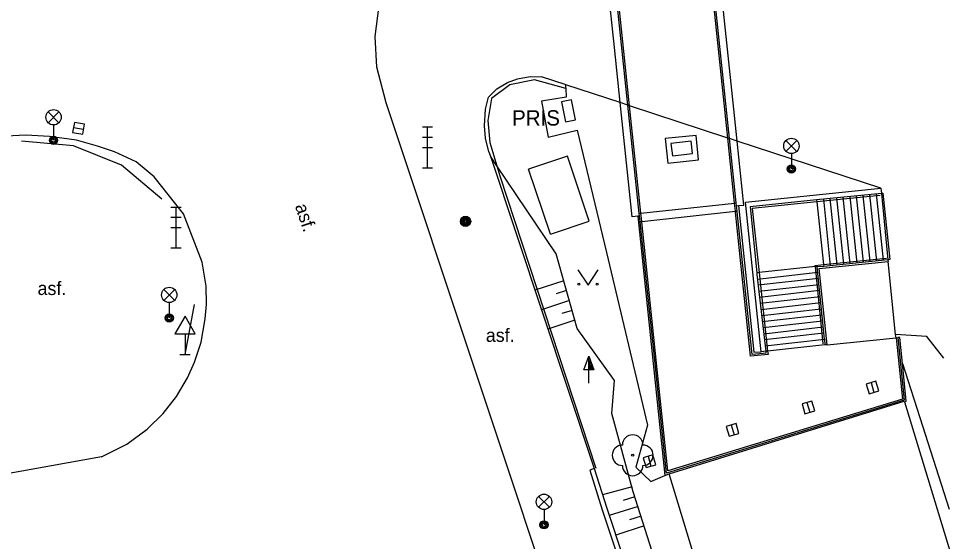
# Model space of a CAD drawing. Extents: x -598341 to -594502, y -1162301 to -1161406.
# Drawn here: x -597778.6 to -597733.48, y -1161843.97 to -1161818.42 of the extents above; entities that cross this region are included whole.
import ezdxf

# ---------------------------------------------------------------- set-up
doc = ezdxf.new("R2010")
doc.units = 0
for name, color, linetype in [('Vrstva 10', 7, 'Continuous'), ('Vrstva 11', 7, 'Continuous'), ('Vrstva 14', 7, 'Continuous'), ('Vrstva 15', 7, 'Continuous'), ('Vrstva 22', 7, 'Continuous'), ('Vrstva 24', 7, 'Continuous'), ('Vrstva 25', 7, 'Continuous'), ('Vrstva 27', 7, 'Continuous'), ('Vrstva 33', 7, 'Continuous'), ('Vrstva 34', 7, 'Continuous'), ('Vrstva 36', 7, 'Continuous'), ('Vrstva 40', 7, 'Continuous'), ('Vrstva 41', 7, 'Continuous'), ('Vrstva 5', 7, 'Continuous'), ('Vrstva 7', 7, 'Continuous'), ('Vrstva 9', 7, 'Continuous')]:
    doc.layers.add(name, color=color, linetype=linetype)

msp = doc.modelspace()

# ---------------------------------------------------------------- linework, layer by layer
at = {"layer": 'Vrstva 10'}
for p, q in [((-597771.98, -1161826.16), (-597772.85, -1161825.43)), ((-597770.54, -1161827.97), (-597771.98, -1161826.16)), ((-597769.63, -1161830.32), (-597770.54, -1161827.97))]:
    msp.add_line(p, q, dxfattribs=at)
for points in [[(-597760.64, -1161822.54), (-597761.1, -1161820.79), (-597761.19, -1161819.3), (-597760.99, -1161817.78), (-597760.6, -1161816.41), (-597760.04, -1161815.31), (-597759.47, -1161814.38), (-597758.86, -1161813.67), (-597757.61, -1161812.61), (-597756.49, -1161811.86)], [(-597733.72, -1161903.46), (-597760.64, -1161822.54)], [(-597772.85, -1161825.43), (-597773.92, -1161824.94), (-597774.75, -1161824.66), (-597775.77, -1161824.37), (-597777.08, -1161824.19), (-597778.25, -1161824.12), (-597779.54, -1161824.19), (-597781.06, -1161824.47), (-597782.41, -1161824.87), (-597783.62, -1161825.28), (-597784.77, -1161825.71), (-597786.04, -1161826.22), (-597787.06, -1161826.68)], [(-597774.55, -1161839.84), (-597773.31, -1161839.21), (-597772.32, -1161838.49), (-597771.54, -1161837.72), (-597770.88, -1161836.89), (-597770.35, -1161835.98), (-597770, -1161835.21), (-597769.68, -1161834.24), (-597769.48, -1161833.1), (-597769.42, -1161832.4), (-597769.44, -1161831.49), (-597769.63, -1161830.32)], [(-597774.55, -1161839.84), (-597815.45, -1161847.19), (-597825.83, -1161849.45), (-597831.04, -1161851.34), (-597837.87, -1161854.63), (-597849.59, -1161860.59), (-597903.92, -1161888.07)]]:
    msp.add_lwpolyline(points, dxfattribs=at)
at = {"layer": 'Vrstva 11'}
for p, q in [((-597745.76, -1161824.42), (-597746.74, -1161824.53)), ((-597745.69, -1161825.02), (-597745.76, -1161824.42)), ((-597755.63, -1161824.93), (-597755.56, -1161825.14)), ((-597746.74, -1161824.53), (-597746.67, -1161825.13)), ((-597755.56, -1161825.14), (-597750.49, -1161840.41)), ((-597746.67, -1161825.13), (-597745.69, -1161825.02)), ((-597752.63, -1161828.96), (-597753.7, -1161825.78)), ((-597743.1, -1161827.4), (-597736.49, -1161826.71)), ((-597736.49, -1161826.71), (-597736.46, -1161826.97)), ((-597738.66, -1161827.18), (-597738.32, -1161830.43)), ((-597738.34, -1161827.15), (-597738, -1161830.4)), ((-597738.01, -1161827.12), (-597737.67, -1161830.37)), ((-597737.69, -1161827.09), (-597737.35, -1161830.33)), ((-597737.37, -1161827.06), (-597737.03, -1161830.3)), ((-597737.05, -1161827.02), (-597736.7, -1161830.27)), ((-597736.72, -1161826.99), (-597736.38, -1161830.23)), ((-597736.46, -1161826.97), (-597736.15, -1161830.21)), ((-597736.4, -1161826.96), (-597736.06, -1161830.2)), ((-597742.34, -1161834.7), (-597743.1, -1161827.4)), ((-597739.63, -1161827.28), (-597739.62, -1161827.38)), ((-597739.62, -1161827.38), (-597739.29, -1161830.44)), ((-597739.3, -1161827.25), (-597738.96, -1161830.5)), ((-597738.98, -1161827.22), (-597738.64, -1161830.46)), ((-597736.15, -1161830.21), (-597736.14, -1161830.29)), ((-597742.51, -1161831.15), (-597739.57, -1161830.81)), ((-597739.69, -1161830.54), (-597742.43, -1161830.83)), ((-597739.6, -1161830.53), (-597739.69, -1161830.54)), ((-597739.6, -1161830.56), (-597739.6, -1161830.53)), ((-597739.25, -1161834.08), (-597739.6, -1161830.56)), ((-597739.29, -1161830.44), (-597739.28, -1161830.53)), ((-597742.43, -1161830.83), (-597742.55, -1161830.84)), ((-597742.48, -1161831.44), (-597739.54, -1161831.11)), ((-597742.45, -1161831.74), (-597739.51, -1161831.41)), ((-597742.41, -1161832.04), (-597739.48, -1161831.7)), ((-597742.38, -1161832.33), (-597739.45, -1161832)), ((-597742.34, -1161832.63), (-597739.43, -1161832.3)), ((-597742.31, -1161832.93), (-597739.4, -1161832.6)), ((-597742.28, -1161833.22), (-597739.37, -1161832.89)), ((-597742.24, -1161833.52), (-597739.34, -1161833.19)), ((-597742.21, -1161833.82), (-597739.31, -1161833.49)), ((-597742.17, -1161834.11), (-597739.28, -1161833.78)), ((-597734.24, -1161833.96), (-597735.77, -1161833.86)), ((-597733.42, -1161835.02), (-597734.24, -1161833.96)), ((-597742.14, -1161834.41), (-597739.25, -1161834.08)), ((-597739.22, -1161834.37), (-597742.02, -1161834.67)), ((-597739.12, -1161834.36), (-597739.22, -1161834.37)), ((-597742.11, -1161834.68), (-597742.34, -1161834.7)), ((-597742.02, -1161834.67), (-597742.11, -1161834.68)), ((-597734.46, -1161838.32), (-597733.15, -1161842.4))]:
    msp.add_line(p, q, dxfattribs=at)
for points in [[(-597748.84, -1161822.65), (-597749.84, -1161813.18)], [(-597749.5, -1161819.83), (-597750, -1161815.08), (-597750.18, -1161813.33)], [(-597743.88, -1161824.28), (-597744.79, -1161815.59)], [(-597743.64, -1161823.16), (-597744.42, -1161815.73)], [(-597749.22, -1161822.53), (-597749.5, -1161819.83)], [(-597755.63, -1161824.93), (-597755.79, -1161824.26), (-597755.84, -1161823.67), (-597755.79, -1161822.85), (-597755.65, -1161822.26), (-597755.24, -1161821.86), (-597754.73, -1161821.54), (-597754.23, -1161821.36), (-597753.62, -1161821.25), (-597753.07, -1161821.27)], [(-597751.9, -1161821.65), (-597753.07, -1161821.27)], [(-597751.9, -1161821.65), (-597751.88, -1161821.84)], [(-597749.22, -1161822.53), (-597751.87, -1161821.66), (-597751.9, -1161821.65)], [(-597751.88, -1161821.84), (-597751.85, -1161822.26), (-597753.07, -1161822.46), (-597752.74, -1161824.21), (-597751.32, -1161823.88), (-597749.89, -1161829.85), (-597747.88, -1161838.29), (-597748.46, -1161840.34), (-597747.73, -1161841.04), (-597747.04, -1161840.75)], [(-597748.84, -1161822.65), (-597749.22, -1161822.53)], [(-597748.36, -1161828.08), (-597748.63, -1161828.11), (-597749.22, -1161822.53)], [(-597748.76, -1161822.68), (-597748.84, -1161822.65)], [(-597748.29, -1161827.94), (-597748.84, -1161822.65)], [(-597743.96, -1161824.26), (-597748.76, -1161822.68)], [(-597743.51, -1161824.41), (-597743.64, -1161823.16)], [(-597746.9, -1161825.48), (-597745.39, -1161825.33), (-597745.51, -1161824.14), (-597747.02, -1161824.29), (-597746.9, -1161825.48)], [(-597743.88, -1161824.28), (-597743.96, -1161824.26)], [(-597743.51, -1161824.41), (-597743.88, -1161824.28)], [(-597743.55, -1161827.43), (-597743.88, -1161824.28)], [(-597736.49, -1161826.71), (-597743.51, -1161824.41)], [(-597743.45, -1161827.56), (-597743.18, -1161827.54), (-597743.51, -1161824.41)], [(-597752.63, -1161828.96), (-597750.73, -1161828.32), (-597751.8, -1161825.14), (-597753.7, -1161825.78)], [(-597736.46, -1161826.97), (-597739.63, -1161827.28)], [(-597736.4, -1161826.96), (-597736.46, -1161826.97)], [(-597748.21, -1161827.93), (-597743.63, -1161827.44)], [(-597743.63, -1161827.44), (-597743.55, -1161827.43)], [(-597743.54, -1161827.57), (-597743.55, -1161827.44), (-597743.55, -1161827.43)], [(-597743.54, -1161827.57), (-597743.45, -1161827.56)], [(-597743.51, -1161827.83), (-597743.54, -1161827.57)], [(-597743.45, -1161827.56), (-597742.7, -1161834.73), (-597742.34, -1161834.7)], [(-597739.63, -1161827.28), (-597742.87, -1161827.62), (-597742.55, -1161830.84)], [(-597748.27, -1161828.07), (-597748.36, -1161828.08)], [(-597748.36, -1161828.08), (-597747.04, -1161840.75)], [(-597748.29, -1161827.94), (-597748.21, -1161827.93)], [(-597748.27, -1161828.07), (-597748.29, -1161827.94)], [(-597748.24, -1161828.34), (-597748.27, -1161828.07)], [(-597748.16, -1161828.33), (-597743.59, -1161827.84)], [(-597743.59, -1161827.84), (-597743.51, -1161827.83)], [(-597742.1, -1161834.77), (-597742.23, -1161834.78), (-597742.78, -1161834.83), (-597743.51, -1161827.87), (-597743.51, -1161827.83)], [(-597748.24, -1161828.34), (-597748.16, -1161828.33)], [(-597735.66, -1161834.01), (-597735.35, -1161837.06), (-597746.96, -1161840.63), (-597747.52, -1161835.27), (-597748.24, -1161828.36), (-597748.24, -1161828.34)], [(-597739.12, -1161834.36), (-597739.51, -1161830.64), (-597736.14, -1161830.29)], [(-597736.15, -1161830.21), (-597739.28, -1161830.53)], [(-597736.06, -1161830.2), (-597736.15, -1161830.21)], [(-597739.28, -1161830.53), (-597739.6, -1161830.56)], [(-597742.55, -1161830.84), (-597742.54, -1161830.92), (-597742.14, -1161834.41), (-597742.11, -1161834.68)], [(-597739.25, -1161834.08), (-597739.22, -1161834.37)], [(-597739.12, -1161834.36), (-597735.75, -1161834.02)], [(-597735.75, -1161834.02), (-597735.66, -1161834.01)], [(-597735.44, -1161835.27), (-597735.57, -1161834), (-597735.66, -1161834.01)], [(-597742.11, -1161834.68), (-597742.1, -1161834.77)], [(-597735.44, -1161835.27), (-597734.46, -1161838.32)], [(-597735.34, -1161837.15), (-597735.25, -1161837.12), (-597735.44, -1161835.27)], [(-597750.49, -1161840.41), (-597750.71, -1161840.48), (-597750.1, -1161842.42), (-597745.97, -1161854.85), (-597745.75, -1161854.78)], [(-597750.49, -1161840.41), (-597749.88, -1161842.35), (-597745.75, -1161854.78)], [(-597747.04, -1161840.75), (-597746.83, -1161840.67)]]:
    msp.add_lwpolyline(points, dxfattribs=at)
at = {"layer": 'Vrstva 14'}
for points in [[(-597755.24, -1161825.61), (-597755.56, -1161825.14)], [(-597740.59, -1161864.76), (-597743.43, -1161854.21), (-597746.74, -1161847.32), (-597748.58, -1161841.54), (-597749.62, -1161837.72), (-597749.5, -1161836.1), (-597751.32, -1161833.57), (-597752.34, -1161829.91), (-597755.24, -1161825.61)]]:
    msp.add_lwpolyline(points, dxfattribs=at)
at = {"layer": 'Vrstva 15'}
for p, q in [((-597751.97, -1161831.23), (-597753.38, -1161831.7)), ((-597751.84, -1161831.71), (-597752.35, -1161831.88)), ((-597751.7, -1161832.19), (-597753.07, -1161832.65)), ((-597751.57, -1161832.68), (-597752.07, -1161832.84)), ((-597751.44, -1161833.16), (-597752.75, -1161833.6)), ((-597748.64, -1161841.31), (-597750.08, -1161841.7)), ((-597748.5, -1161841.79), (-597749.08, -1161841.97)), ((-597748.35, -1161842.26), (-597749.76, -1161842.71)), ((-597748.2, -1161842.74), (-597748.77, -1161842.92)), ((-597748.05, -1161843.21), (-597749.44, -1161843.66))]:
    msp.add_line(p, q, dxfattribs=at)
at = {"layer": 'Vrstva 22'}
msp.add_circle((-597748.61, -1161839.76), 0.05, dxfattribs=at)
for centre, start, end in [((-597748.61, -1161839.26), 0, 180), ((-597749.11, -1161839.76), 90, 270), ((-597748.11, -1161839.76), 270, 90), ((-597748.61, -1161840.26), 180, 0)]:
    msp.add_arc(centre, 0.5, start, end, dxfattribs=at)
at = {"layer": 'Vrstva 24'}
msp.add_lwpolyline([(-597752.094, -1161822.489), (-597751.896, -1161823.47), (-597751.406, -1161823.371), (-597751.604, -1161822.39)], close=True, dxfattribs=at)
at = {"layer": 'Vrstva 25'}
for p, q in [((-597751.002, -1161835.588), (-597750.75, -1161834.914)), ((-597750.75, -1161835.588), (-597751.002, -1161835.588)), ((-597750.75, -1161836.24), (-597750.75, -1161835.59))]:
    msp.add_line(p, q, dxfattribs=at)
for points in [[(-597750.5, -1161835.59), (-597750.75, -1161835.59), (-597750.75, -1161834.914), (-597750.75, -1161834.914)], [(-597750.557, -1161835.55), (-597750.71, -1161835.55), (-597750.71, -1161835.137)], [(-597750.615, -1161835.51), (-597750.67, -1161835.51), (-597750.67, -1161835.361)]]:
    msp.add_lwpolyline(points, close=True, dxfattribs=at)
for radius in [0.25, 0.2, 0.15, 0.1, 0.05]:
    msp.add_circle((-597756.77, -1161828.33), radius, dxfattribs=at)
at = {"layer": 'Vrstva 27'}
for p, q in [((-597775.917, -1161823.749), (-597775.423, -1161823.832)), ((-597736.971, -1161836.21), (-597736.829, -1161836.69)), ((-597740.101, -1161837.18), (-597739.959, -1161837.66)), ((-597743.801, -1161838.28), (-597743.659, -1161838.76)), ((-597747.861, -1161839.81), (-597747.719, -1161840.29))]:
    msp.add_line(p, q, dxfattribs=at)
for points in [[(-597775.958, -1161823.996), (-597775.465, -1161824.078), (-597775.382, -1161823.585), (-597775.875, -1161823.503)], [(-597737.211, -1161836.281), (-597737.069, -1161836.761), (-597736.589, -1161836.619), (-597736.731, -1161836.139)], [(-597740.341, -1161837.251), (-597740.199, -1161837.731), (-597739.719, -1161837.589), (-597739.861, -1161837.109)], [(-597744.041, -1161838.351), (-597743.899, -1161838.831), (-597743.419, -1161838.689), (-597743.561, -1161838.209)], [(-597748.101, -1161839.881), (-597747.959, -1161840.361), (-597747.479, -1161840.219), (-597747.621, -1161839.739)]]:
    msp.add_lwpolyline(points, close=True, dxfattribs=at)
at = {"layer": 'Vrstva 33'}
for p, q in [((-597777.155, -1161823.51), (-597776.625, -1161822.98)), ((-597777.155, -1161822.98), (-597776.625, -1161823.51)), ((-597776.89, -1161823.62), (-597776.89, -1161824.37)), ((-597758.88, -1161823.72), (-597758.38, -1161823.72)), ((-597758.63, -1161825.72), (-597758.63, -1161823.72)), ((-597758.88, -1161824.22), (-597758.38, -1161824.22)), ((-597741.125, -1161824.91), (-597740.595, -1161824.38)), ((-597741.125, -1161824.38), (-597740.595, -1161824.91)), ((-597758.88, -1161824.72), (-597758.38, -1161824.72)), ((-597740.86, -1161825.02), (-597740.86, -1161825.77)), ((-597758.88, -1161825.72), (-597758.38, -1161825.72)), ((-597771.16, -1161827.63), (-597770.66, -1161827.63)), ((-597770.91, -1161829.63), (-597770.91, -1161827.63)), ((-597771.16, -1161828.13), (-597770.66, -1161828.13)), ((-597771.16, -1161828.63), (-597770.66, -1161828.63)), ((-597771.16, -1161829.63), (-597770.66, -1161829.63)), ((-597771.505, -1161832.19), (-597770.975, -1161831.66)), ((-597771.505, -1161831.66), (-597770.975, -1161832.19)), ((-597771.24, -1161832.3), (-597771.24, -1161833.05)), ((-597753.205, -1161842.3), (-597752.675, -1161841.77)), ((-597753.205, -1161841.77), (-597752.675, -1161842.3)), ((-597752.94, -1161842.41), (-597752.94, -1161843.16))]:
    msp.add_line(p, q, dxfattribs=at)
for centre, radius in [((-597776.89, -1161823.245), 0.375), ((-597776.89, -1161824.37), 0.2), ((-597776.89, -1161824.37), 0.145), ((-597776.89, -1161824.37), 0.0876), ((-597740.86, -1161824.645), 0.375), ((-597740.86, -1161825.77), 0.2), ((-597740.86, -1161825.77), 0.145), ((-597740.86, -1161825.77), 0.0876), ((-597771.24, -1161831.925), 0.375), ((-597771.24, -1161833.05), 0.2), ((-597771.24, -1161833.05), 0.145), ((-597771.24, -1161833.05), 0.0876), ((-597752.94, -1161842.035), 0.375), ((-597752.94, -1161843.16), 0.2), ((-597752.94, -1161843.16), 0.145), ((-597752.94, -1161843.16), 0.0876)]:
    msp.add_circle(centre, radius, dxfattribs=at)
at = {"layer": 'Vrstva 34'}
for p, q in [((-597770.47, -1161833.822), (-597770.47, -1161834.84)), ((-597770.72, -1161834.84), (-597770.22, -1161834.84))]:
    msp.add_line(p, q, dxfattribs=at)
msp.add_lwpolyline([(-597770.97, -1161833.822), (-597769.97, -1161833.822), (-597770.47, -1161832.956)], close=True, dxfattribs=at)
at = {"layer": 'Vrstva 36'}
msp.add_lwpolyline([(-597751.29, -1161830.7), (-597750.79, -1161831.45), (-597750.29, -1161830.7)], dxfattribs=at)
for centre in [(-597751.24, -1161831.4), (-597750.341, -1161831.4)]:
    msp.add_circle(centre, 0.05, dxfattribs=at)
at = {"layer": 'Vrstva 5'}
for p, q in [((-597746.83, -1161840.67), (-597735.35, -1161837.12)), ((-597735.35, -1161837.12), (-597735.34, -1161837.15)), ((-597735.34, -1161837.15), (-597717.75, -1161894.9)), ((-597738.24, -1161868.96), (-597746.83, -1161840.67))]:
    msp.add_line(p, q, dxfattribs=at)
at = {"layer": 'Vrstva 7'}
for points in [[(-597735.77, -1161833.86), (-597736.14, -1161830.29)], [(-597735.75, -1161834.02), (-597735.77, -1161833.86)]]:
    msp.add_lwpolyline(points, dxfattribs=at)
at = {"layer": 'Vrstva 9'}
for p, q in [((-597775.92, -1161824.64), (-597778.45, -1161824.42)), ((-597773.58, -1161825.58), (-597775.92, -1161824.64)), ((-597771.61, -1161827.25), (-597773.58, -1161825.58)), ((-597770.47, -1161834.84), (-597770, -1161832.4))]:
    msp.add_line(p, q, dxfattribs=at)
for points in [[(-597748.76, -1161822.68), (-597749.76, -1161813.14)], [(-597743.96, -1161824.26), (-597744.87, -1161815.56)], [(-597751.88, -1161821.84), (-597753.41, -1161821.42), (-597754.61, -1161821.66), (-597755.5, -1161822.32), (-597755.69, -1161823.41), (-597755.59, -1161824.48), (-597755.24, -1161825.61)], [(-597748.21, -1161827.93), (-597748.21, -1161827.93), (-597748.76, -1161822.68)], [(-597743.63, -1161827.44), (-597743.96, -1161824.26)], [(-597755.24, -1161825.61), (-597755.09, -1161826.1), (-597750.41, -1161840.39)], [(-597736.53, -1161827.06), (-597739.62, -1161827.38)], [(-597743.59, -1161827.84), (-597743.63, -1161827.45), (-597743.63, -1161827.44)], [(-597739.62, -1161827.38), (-597742.77, -1161827.7), (-597742.43, -1161830.83)], [(-597748.16, -1161828.33), (-597748.21, -1161827.93)], [(-597742, -1161834.84), (-597742.85, -1161834.92), (-597743.59, -1161827.88), (-597743.59, -1161827.84)], [(-597746.89, -1161840.52), (-597747.44, -1161835.26), (-597748.16, -1161828.35), (-597748.16, -1161828.33)], [(-597739.29, -1161830.44), (-597736.22, -1161830.13)], [(-597739.69, -1161830.54), (-597739.7, -1161830.48), (-597739.29, -1161830.44)], [(-597739.31, -1161834.32), (-597739.69, -1161830.54)], [(-597742.43, -1161830.83), (-597742.02, -1161834.67)], [(-597735.75, -1161834.02), (-597735.43, -1161837.02), (-597746.89, -1161840.52)], [(-597742.02, -1161834.67), (-597742, -1161834.84)]]:
    msp.add_lwpolyline(points, dxfattribs=at)

# ---------------------------------------------------------------- texts
at = {"layer": 'Vrstva 40'}
msp.add_text('asf.', height=0.65, rotation=288.5879, dxfattribs=at).set_placement((-597765.11, -1161827.58))
for p in [(-597777.67, -1161831.93), (-597755.78, -1161834.22)]:
    msp.add_text('asf.', height=0.65, dxfattribs=at).set_placement(p)
at = {"layer": 'Vrstva 41'}
msp.add_text('PRIS', height=0.75, dxfattribs=at).set_placement((-597754.5, -1161823.65))

doc.saveas('drawing.dxf')
